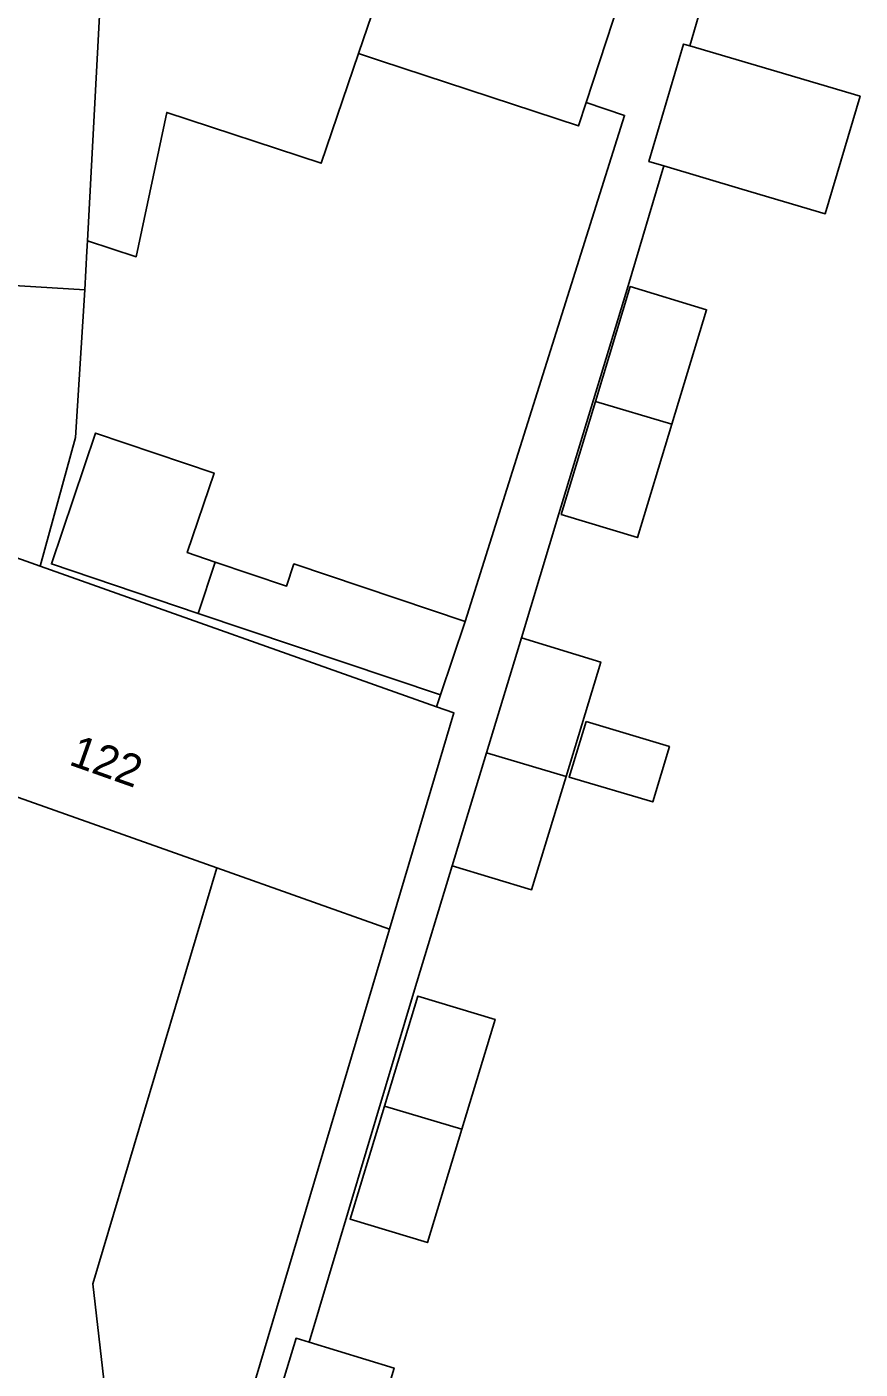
# Model space of a CAD drawing. Extents: x 160349 to 161355, y 381727 to 382854.
# Drawn here: x 160579.38 to 160605.49, y 382056.86 to 382098.94 of the extents above; entities that cross this region are included whole.
import ezdxf

# ---------------------------------------------------------------- set-up
doc = ezdxf.new("R2010")
doc.units = 0
for name, color, linetype in [('IMGEO_Erf', 7, 'Continuous'), ('IMGEO_Pand', 7, 'Continuous'), ('IMGEO_Pand_nummerreeks', 7, 'Continuous'), ('IMGEO_Rijbaan_lokaal_open', 7, 'Continuous'), ('IMGEO_Voetpad_open', 7, 'Continuous')]:
    doc.layers.add(name, color=color, linetype=linetype)

msp = doc.modelspace()

# ---------------------------------------------------------------- linework, layer by layer
at = {"layer": 'IMGEO_Erf'}
msp.add_lwpolyline([(160602.306, 382105.719), (160600.148, 382098.339), (160602.876, 382097.532), (160605.487, 382096.76), (160604.396, 382093.075), (160601.785, 382093.849), (160599.331, 382094.576), (160598.216, 382090.815), (160596.049, 382083.675), (160594.874, 382079.78), (160597.359, 382079.026), (160596.272, 382075.442), (160595.193, 382071.886), (160592.706, 382072.641), (160591.525, 382068.75), (160588.22, 382057.706), (160590.886, 382056.897), (160589.799, 382053.313)], dxfattribs=at)
for points in [[(160596.899, 382096.559), (160596.659, 382095.83), (160590.462, 382097.874), (160589.772, 382098.101), (160588.595, 382094.658), (160583.76, 382096.253), (160582.805, 382091.728), (160581.278, 382092.232), (160581.26, 382091.899), (160581.195, 382090.688), (160580.905, 382086.061), (160579.79, 382082.026), (160592.209, 382077.625), (160592.334, 382077.997), (160584.749, 382080.551), (160580.144, 382082.101), (160581.525, 382086.202), (160585.242, 382084.95), (160584.402, 382082.455), (160585.28, 382082.16), (160587.513, 382081.408), (160587.746, 382082.099), (160593.107, 382080.294), (160598.108, 382096.16)], [(160596.12, 382083.653), (160597.193, 382087.192), (160598.286, 382090.794), (160600.676, 382090.068), (160599.589, 382086.484), (160598.51, 382082.928)], [(160596.899, 382077.166), (160599.512, 382076.374), (160598.986, 382074.64), (160596.368, 382075.414)], [(160585.328, 382072.575), (160578.792, 382074.891), (160577.106, 382062.766), (160575.681, 382062.964), (160575.624, 382062.548), (160574.783, 382056.502), (160576.207, 382056.304), (160575.198, 382049.046), (160569.845, 382051.509), (160569.801, 382051.419), (160583.376, 382045.082), (160584.584, 382049.97), (160581.845, 382050.785), (160582.28, 382052.244), (160581.448, 382059.536)], [(160593.008, 382064.386), (160591.929, 382060.83), (160589.506, 382061.565), (160590.581, 382065.103), (160591.629, 382068.556), (160594.05, 382067.821)]]:
    msp.add_lwpolyline(points, close=True, dxfattribs=at)
at = {"layer": 'IMGEO_Pand'}
for points in [[(160592.844, 382107.092), (160582.249, 382110.496), (160581.278, 382092.232), (160582.805, 382091.728), (160583.76, 382096.253), (160588.595, 382094.658), (160589.772, 382098.101)], [(160599.951, 382105.805), (160593.752, 382107.851), (160593.168, 382108.039), (160592.844, 382107.092), (160589.772, 382098.101), (160590.462, 382097.874), (160596.659, 382095.83), (160596.899, 382096.559), (160597.741, 382099.109)], [(160605.487, 382096.76), (160602.876, 382097.532), (160600.148, 382098.339), (160599.957, 382098.395), (160598.866, 382094.714), (160599.331, 382094.576), (160601.785, 382093.849), (160604.396, 382093.075)], [(160578.114, 382090.881), (160577.8, 382085.62), (160574.19, 382085.82), (160574.071, 382085.828), (160573.963, 382084.103), (160574.358, 382083.963), (160579.79, 382082.026), (160580.905, 382086.061), (160581.195, 382090.688)], [(160600.676, 382090.068), (160598.286, 382090.794), (160597.193, 382087.192), (160599.589, 382086.484)], [(160599.589, 382086.484), (160597.193, 382087.192), (160596.12, 382083.653), (160598.51, 382082.928)], [(160585.28, 382082.16), (160584.402, 382082.455), (160585.242, 382084.95), (160581.525, 382086.202), (160580.144, 382082.101), (160584.749, 382080.551)], [(160579.79, 382082.026), (160574.358, 382083.963), (160573.364, 382076.814), (160578.792, 382074.891), (160585.328, 382072.575), (160590.741, 382070.657), (160592.757, 382077.431), (160592.209, 382077.625)], [(160585.28, 382082.16), (160584.749, 382080.551), (160592.334, 382077.997), (160593.107, 382080.294), (160587.746, 382082.099), (160587.513, 382081.408)], [(160597.359, 382079.026), (160594.874, 382079.78), (160593.781, 382076.178), (160596.272, 382075.442)], [(160596.899, 382077.166), (160596.368, 382075.414), (160598.986, 382074.64), (160599.512, 382076.374)], [(160596.272, 382075.442), (160593.781, 382076.178), (160592.706, 382072.641), (160595.193, 382071.886)], [(160590.741, 382070.657), (160585.328, 382072.575), (160581.448, 382059.536), (160582.28, 382052.244), (160581.845, 382050.785), (160584.584, 382049.97)], [(160594.05, 382067.821), (160591.629, 382068.556), (160590.581, 382065.103), (160593.008, 382064.386)], [(160593.008, 382064.386), (160590.581, 382065.103), (160589.506, 382061.565), (160591.929, 382060.83)], [(160590.886, 382056.897), (160588.22, 382057.706), (160587.815, 382057.829), (160586.72, 382054.223), (160589.799, 382053.313)]]:
    msp.add_lwpolyline(points, close=True, dxfattribs=at)
at = {"layer": 'IMGEO_Rijbaan_lokaal_open'}
msp.add_lwpolyline([(160582.249, 382110.496), (160582.372, 382112.69), (160576.605, 382113.552), (160576.544, 382112.619), (160576.198, 382107.341), (160575.851, 382102.044), (160575.618, 382098.754), (160575.484, 382096.618), (160575.144, 382091.19), (160575.136, 382091.068), (160578.114, 382090.881), (160581.195, 382090.688), (160581.26, 382091.899), (160581.278, 382092.232)], close=True, dxfattribs=at)
at = {"layer": 'IMGEO_Voetpad_open'}
for points in [[(160586.72, 382054.223), (160587.815, 382057.829), (160588.22, 382057.706), (160591.525, 382068.75), (160592.706, 382072.641), (160593.781, 382076.178), (160594.874, 382079.78), (160596.049, 382083.675), (160598.216, 382090.815), (160599.331, 382094.576), (160598.866, 382094.714), (160599.957, 382098.395), (160600.148, 382098.339), (160602.306, 382105.719)], [(160597.741, 382099.109), (160596.899, 382096.559), (160598.108, 382096.16), (160593.107, 382080.294), (160592.334, 382077.997), (160592.209, 382077.625), (160592.757, 382077.431), (160590.741, 382070.657), (160584.584, 382049.97)]]:
    msp.add_lwpolyline(points, dxfattribs=at)

# ---------------------------------------------------------------- texts
at = {"layer": 'IMGEO_Pand_nummerreeks'}
msp.add_text('122', height=1, rotation=340.4908, dxfattribs=at).set_placement((160580.659, 382075.82))

doc.saveas('drawing.dxf')
